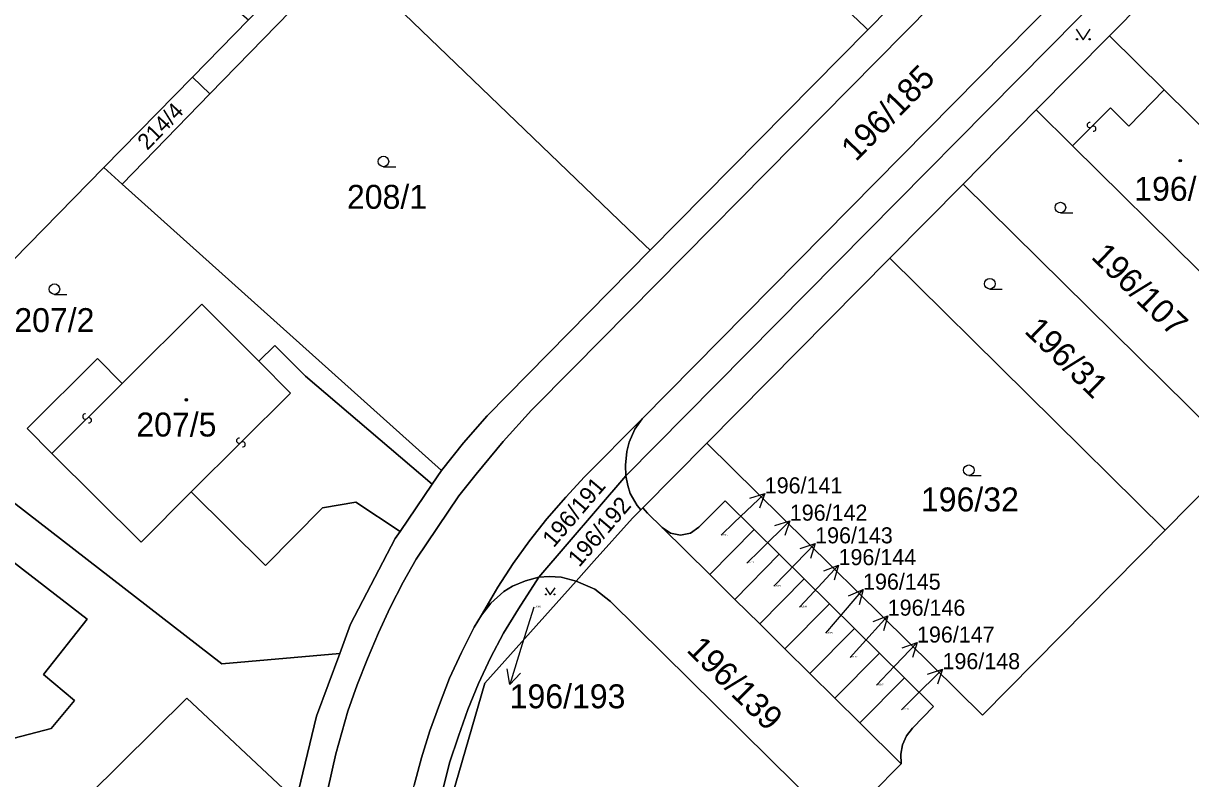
# Model space of a CAD drawing. Extents: x -598233 to -596890, y -1157848 to -1156431.
# Drawn here: x -597926.7 to -597843.9, y -1156753.8 to -1156700.1 of the extents above; entities that cross this region are included whole.
import ezdxf

# ---------------------------------------------------------------- set-up
doc = ezdxf.new("R2010")
doc.units = 0
for name, color, linetype in [('Level 1', 7, 'Continuous'), ('Level 13', 7, 'Continuous'), ('Level 3', 7, 'Continuous'), ('Level 4', 7, 'Continuous'), ('Level 5', 7, 'Continuous'), ('Level 57', 7, 'Continuous'), ('Level 60', 7, 'Continuous')]:
    doc.layers.add(name, color=color, linetype=linetype)

msp = doc.modelspace()

# ---------------------------------------------------------------- linework, layer by layer
at = {"layer": 'Level 1'}
for points in [[(-597770.04, -1156604.91), (-597770.43, -1156605.67), (-597771.37, -1156606.9), (-597772.06, -1156607.55), (-597809.37, -1156645.27), (-597844.57, -1156680.89), (-597887.68, -1156724.57), (-597890.67, -1156727.59), (-597892.67, -1156729.82), (-597894.6, -1156732.13), (-597895.83, -1156733.68), (-597898.85, -1156738.18), (-597899.77, -1156739.82), (-597900.7, -1156741.6), (-597901.53, -1156743.4), (-597902.31, -1156745.25), (-597903.05, -1156747.1), (-597903.7, -1156748.98), (-597904.57, -1156752.01), (-597905.43, -1156755.91), (-597911.89, -1156796.46), (-597912.06, -1156797.44), (-597912.32, -1156798.35)], [(-597811.76, -1156656.27), (-597840.45, -1156685.25), (-597882.81, -1156728.2)], [(-597883.96, -1156732.26), (-597838.99, -1156686.7), (-597810.33, -1156657.65)], [(-597866.78, -1156700.56), (-597866.97, -1156700.38), (-597889.91, -1156678.58)], [(-597849.63, -1156700.99), (-597839.74, -1156690.97)], [(-597913.51, -1156705.12), (-597903.98, -1156695.31)], [(-597903.98, -1156695.31), (-597882.62, -1156715.86), (-597882.25, -1156716.22)], [(-597866.78, -1156700.56), (-597865.27, -1156699.03)], [(-597914.73, -1156703.93), (-597910.75, -1156699.86)], [(-597882.25, -1156716.22), (-597866.78, -1156700.56)], [(-597854.83, -1156706.26), (-597849.63, -1156700.99)], [(-597849.63, -1156700.99), (-597845.75, -1156704.82)], [(-597921.03, -1156710.35), (-597914.73, -1156703.93)], [(-597914.73, -1156703.93), (-597913.51, -1156705.12)], [(-597845.75, -1156704.82), (-597836.57, -1156713.91)], [(-597919.73, -1156711.52), (-597913.51, -1156705.12)], [(-597854.83, -1156706.26), (-597860.03, -1156711.52)], [(-597852.25, -1156708.81), (-597854.83, -1156706.26)], [(-597843.29, -1156717.66), (-597852.25, -1156708.81)], [(-597937.06, -1156726.71), (-597921.03, -1156710.35)], [(-597921.03, -1156710.35), (-597919.73, -1156711.52)], [(-597919.73, -1156711.52), (-597897.06, -1156731.88)], [(-597865.23, -1156716.79), (-597860.03, -1156711.52)], [(-597860.03, -1156711.52), (-597840.47, -1156730.84)], [(-597882.25, -1156716.22), (-597893.82, -1156728), (-597895.49, -1156729.9), (-597897.06, -1156731.88)], [(-597878.23, -1156729.94), (-597865.23, -1156716.79)], [(-597845.67, -1156736.11), (-597865.23, -1156716.79)], [(-597910.03, -1156724.11), (-597914.07, -1156720.05), (-597919.73, -1156725.69)], [(-597897.72, -1156732.85), (-597906.71, -1156725.18), (-597908.89, -1156722.99), (-597910.03, -1156724.11)], [(-597919.73, -1156725.69), (-597921.49, -1156723.92), (-597926.48, -1156728.89), (-597924.72, -1156730.66)], [(-597937.06, -1156726.71), (-597912.66, -1156745.6), (-597904.28, -1156744.87)], [(-597894.22, -1156742.16), (-597893.05, -1156740.16), (-597891.97, -1156738.48), (-597890.81, -1156736.87), (-597889.57, -1156735.3), (-597888.24, -1156733.77), (-597886.9, -1156732.32), (-597882.81, -1156728.2)], [(-597882.81, -1156728.2), (-597883.34, -1156728.93), (-597883.73, -1156729.86), (-597883.89, -1156730.52), (-597884, -1156731.49), (-597883.96, -1156732.26)], [(-597878.23, -1156729.94), (-597882.77, -1156734.53)], [(-597878.23, -1156729.94), (-597858.66, -1156749.26), (-597845.67, -1156736.11)], [(-597924.72, -1156730.66), (-597918.39, -1156736.96), (-597914.82, -1156733.4)], [(-597840.47, -1156730.84), (-597845.67, -1156736.11)], [(-597897.06, -1156731.88), (-597897.72, -1156732.85)], [(-597883.96, -1156732.26), (-597890.14, -1156739.46)], [(-597883.96, -1156732.26), (-597883.84, -1156732.95), (-597883.66, -1156733.52), (-597883.16, -1156734.37), (-597882.91, -1156734.67)], [(-597940.63, -1156734.66), (-597934.01, -1156733), (-597933.26, -1156736.01), (-597932.91, -1156735.93), (-597932.28, -1156735.85), (-597931.63, -1156735.87), (-597930.99, -1156735.96), (-597930.38, -1156736.19), (-597929.85, -1156736.53), (-597922.21, -1156742.44), (-597925.32, -1156746.36), (-597923.11, -1156748.22), (-597924.76, -1156750.2), (-597929.59, -1156751.45), (-597930.27, -1156748.64), (-597936.76, -1156750.28), (-597940.63, -1156734.66)], [(-597897.72, -1156732.85), (-597900, -1156736.21)], [(-597914.82, -1156733.4), (-597909.56, -1156738.63), (-597905.5, -1156734.53), (-597903.14, -1156734.12), (-597900, -1156736.21)], [(-597882.91, -1156734.67), (-597883.49, -1156735.26), (-597886.21, -1156738.3), (-597887.5, -1156739.74)], [(-597882.77, -1156734.53), (-597882.91, -1156734.67)], [(-597881.4, -1156735.93), (-597882.43, -1156734.91), (-597882.77, -1156734.53)], [(-597881.4, -1156735.93), (-597880.79, -1156736.33), (-597880.09, -1156736.46), (-597879.38, -1156736.32), (-597878.78, -1156735.91), (-597876.92, -1156734.03), (-597874.85, -1156736.07)], [(-597904.28, -1156744.87), (-597903.51, -1156742.79), (-597900.34, -1156736.71), (-597900, -1156736.21)], [(-597878.02, -1156739.27), (-597881.4, -1156735.93)], [(-597874.85, -1156736.07), (-597878.02, -1156739.27)], [(-597874.85, -1156736.07), (-597873.08, -1156737.82)], [(-597876.24, -1156741.03), (-597873.08, -1156737.82)], [(-597873.08, -1156737.82), (-597871.3, -1156739.58)], [(-597890.14, -1156739.46), (-597891.6, -1156741.71), (-597892.65, -1156743.43), (-597893.58, -1156745.19), (-597894.44, -1156747), (-597895.18, -1156748.85), (-597895.85, -1156750.76), (-597896.48, -1156752.64), (-597896.97, -1156754.56), (-597897.41, -1156756.53), (-597897.75, -1156758.5), (-597898.81, -1156766.28)], [(-597887.5, -1156739.74), (-597893.99, -1156746.99), (-597897.88, -1156760.45), (-597898.81, -1156766.28)], [(-597894.22, -1156742.16), (-597893.56, -1156741.29), (-597892.64, -1156740.47), (-597892.02, -1156740.09), (-597891.09, -1156739.71), (-597890.14, -1156739.46)], [(-597890.14, -1156739.46), (-597889.42, -1156739.4), (-597888.57, -1156739.45), (-597887.5, -1156739.74)], [(-597868.64, -1156756.98), (-597870.05, -1156756), (-597885.05, -1156741.18), (-597886.18, -1156740.31), (-597887.5, -1156739.74)], [(-597878.02, -1156739.27), (-597876.24, -1156741.03)], [(-597874.46, -1156742.78), (-597871.3, -1156739.58)], [(-597871.3, -1156739.58), (-597869.52, -1156741.34)], [(-597874.46, -1156742.78), (-597876.24, -1156741.03)], [(-597872.68, -1156744.54), (-597869.52, -1156741.34)], [(-597869.52, -1156741.34), (-597867.74, -1156743.1)], [(-597906.14, -1156799.23), (-597906.07, -1156798.31), (-597905.94, -1156797.32), (-597899.77, -1156758.15), (-597899.42, -1156756.18), (-597898.99, -1156754.22), (-597898.48, -1156752.29), (-597897.88, -1156750.37), (-597897.21, -1156748.49), (-597896.48, -1156746.62), (-597895.65, -1156744.8), (-597894.75, -1156743), (-597894.22, -1156742.16)], [(-597872.68, -1156744.54), (-597874.46, -1156742.78)], [(-597870.91, -1156746.3), (-597867.74, -1156743.1)], [(-597867.74, -1156743.1), (-597865.96, -1156744.85)], [(-597870.91, -1156746.3), (-597872.68, -1156744.54)], [(-597904.28, -1156744.87), (-597905.93, -1156749.34), (-597907.38, -1156755.33)], [(-597869.13, -1156748.05), (-597865.96, -1156744.85)], [(-597865.96, -1156744.85), (-597864.19, -1156746.61)], [(-597869.13, -1156748.05), (-597870.91, -1156746.3)], [(-597867.35, -1156749.81), (-597864.19, -1156746.61)], [(-597864.19, -1156746.61), (-597862.12, -1156748.65), (-597863.62, -1156750.17), (-597864.05, -1156750.72), (-597864.33, -1156751.36), (-597864.44, -1156752.03), (-597864.42, -1156752.71)], [(-597929.14, -1156761.9), (-597915.15, -1156748.06), (-597907.92, -1156754.83)], [(-597867.35, -1156749.81), (-597869.13, -1156748.05)], [(-597864.42, -1156752.71), (-597867.35, -1156749.81)], [(-597868.64, -1156756.98), (-597864.42, -1156752.71)]]:
    msp.add_lwpolyline(points, dxfattribs=at)
at = {"layer": 'Level 13'}
for centre, start, end in [((-597851.04, -1156707.33), 82.47718, 315.06718), ((-597850.78, -1156707.591), 262.69163, 134.78963), ((-597922.349, -1156728.038), 82.25768, 314.35568), ((-597922.091, -1156728.301), 262.04323, 134.63323), ((-597911.429, -1156729.758), 82.33201, 314.43001), ((-597911.171, -1156730.021), 262.11756, 134.70756)]:
    msp.add_arc(centre, 0.184, start, end, dxfattribs=at)
at = {"layer": 'Level 3'}
for points in [[(-597845.75, -1156704.82), (-597848.25, -1156707.41), (-597849.57, -1156706.1), (-597852.25, -1156708.81)], [(-597914.82, -1156733.4), (-597907.78, -1156726.37), (-597910.03, -1156724.11)], [(-597924.72, -1156730.66), (-597919.73, -1156725.69)]]:
    msp.add_lwpolyline(points, dxfattribs=at)
at = {"layer": 'Level 5'}
for p, q in [((-597901.18, -1156710.29), (-597900.305, -1156710.29)), ((-597853.12, -1156713.57), (-597852.245, -1156713.57)), ((-597858.13, -1156718.98), (-597857.255, -1156718.98)), ((-597924.54, -1156719.36), (-597923.665, -1156719.36)), ((-597859.62, -1156732.23), (-597858.745, -1156732.23))]:
    msp.add_line(p, q, dxfattribs=at)
for points in [[(-597852.001, -1156700.53), (-597851.5, -1156701.28), (-597851, -1156700.53)], [(-597889.681, -1156740.2), (-597889.34, -1156740.71), (-597889, -1156740.2)]]:
    msp.add_lwpolyline(points, dxfattribs=at)
for centre, radius in [((-597851.95, -1156701.23), 0.05), ((-597851.051, -1156701.23), 0.05), ((-597901.18, -1156709.915), 0.375), ((-597844.61, -1156709.86), 0.09), ((-597844.61, -1156709.86), 0.0521), ((-597853.12, -1156713.195), 0.375), ((-597924.54, -1156718.985), 0.375), ((-597858.13, -1156718.605), 0.375), ((-597915.17, -1156726.85), 0.09), ((-597915.17, -1156726.85), 0.0521), ((-597859.62, -1156731.855), 0.375), ((-597889.646, -1156740.676), 0.034), ((-597889.035, -1156740.676), 0.034)]:
    msp.add_circle(centre, radius, dxfattribs=at)
at = {"layer": 'Level 57'}
for p, q in [((-597876.273, -1156735.579), (-597874.11, -1156733.5)), ((-597877.21, -1156736.48), (-597876.273, -1156735.579)), ((-597874.462, -1156737.551), (-597872.33, -1156735.44)), ((-597872.612, -1156739.21), (-597870.53, -1156737.05)), ((-597875.37, -1156738.45), (-597874.462, -1156737.551)), ((-597870.909, -1156740.801), (-597868.87, -1156738.6)), ((-597873.47, -1156740.1), (-597872.612, -1156739.21)), ((-597869.079, -1156742.62), (-597867.13, -1156740.34)), ((-597871.64, -1156741.59), (-597870.909, -1156740.801)), ((-597890.51, -1156741.59), (-597891.325, -1156744.206)), ((-597867.385, -1156744.421), (-597865.38, -1156742.19)), ((-597869.78, -1156743.44), (-597869.079, -1156742.62)), ((-597891.325, -1156744.206), (-597892.218, -1156747.07)), ((-597868.04, -1156745.15), (-597867.385, -1156744.421)), ((-597865.367, -1156746.274), (-597863.3, -1156744.1)), ((-597866.18, -1156747.13), (-597865.367, -1156746.274)), ((-597863.619, -1156748.104), (-597861.49, -1156745.99)), ((-597864.39, -1156748.87), (-597863.619, -1156748.104))]:
    msp.add_line(p, q, dxfattribs=at)
for points in [[(-597875.178, -1156733.833), (-597874.11, -1156733.5), (-597874.485, -1156734.553)], [(-597873.393, -1156735.789), (-597872.33, -1156735.44), (-597872.689, -1156736.499)], [(-597871.584, -1156737.423), (-597870.53, -1156737.05), (-597870.864, -1156738.117)], [(-597869.917, -1156738.994), (-597868.87, -1156738.6), (-597869.183, -1156739.674)], [(-597868.159, -1156740.775), (-597867.13, -1156740.34), (-597867.399, -1156741.425)], [(-597866.42, -1156742.599), (-597865.38, -1156742.19), (-597865.676, -1156743.268)], [(-597864.352, -1156744.48), (-597863.3, -1156744.1), (-597863.627, -1156745.169)], [(-597891.443, -1156746.264), (-597892.218, -1156747.07), (-597892.398, -1156745.967)], [(-597862.552, -1156746.34), (-597861.49, -1156745.99), (-597861.848, -1156747.049)]]:
    msp.add_lwpolyline(points, dxfattribs=at)
at = {"layer": 'Level 60'}
for points in [[(-597808.17, -1156654.48), (-597807.09, -1156654.37), (-597810.33, -1156657.65), (-597838.99, -1156686.7), (-597883.96, -1156732.26), (-597884, -1156731.49), (-597883.89, -1156730.52), (-597883.73, -1156729.86), (-597883.34, -1156728.93), (-597882.81, -1156728.2), (-597840.45, -1156685.25), (-597811.76, -1156656.27), (-597810.98, -1156655.62), (-597810.1, -1156655.09), (-597809.15, -1156654.73)], [(-597883.84, -1156732.95), (-597883.96, -1156732.26), (-597838.99, -1156686.7), (-597810.33, -1156657.65), (-597809.79, -1156657.22), (-597808.77, -1156656.66), (-597807.38, -1156656.32), (-597806.39, -1156656.29), (-597805.59, -1156656.43), (-597806.21, -1156657.03), (-597813.25, -1156664.16), (-597818.45, -1156669.43), (-597823.65, -1156674.69), (-597828.86, -1156679.95), (-597839.74, -1156690.97), (-597849.63, -1156700.99), (-597854.83, -1156706.26), (-597860.03, -1156711.52), (-597865.23, -1156716.79), (-597878.23, -1156729.94), (-597882.77, -1156734.53), (-597882.91, -1156734.67), (-597883.16, -1156734.37), (-597883.66, -1156733.52)], [(-597889.91, -1156678.58), (-597887.98, -1156676.59), (-597865.27, -1156699.03), (-597866.78, -1156700.56), (-597866.97, -1156700.38)], [(-597903.98, -1156695.31), (-597898.06, -1156689.21), (-597899.22, -1156688.09), (-597890.76, -1156679.46), (-597889.91, -1156678.58), (-597866.97, -1156700.38), (-597866.78, -1156700.56), (-597882.25, -1156716.22), (-597882.62, -1156715.86)], [(-597990.73, -1156766.49), (-597991.4, -1156765.74), (-597997.6, -1156758.75), (-597998.26, -1156758.01), (-598000.37, -1156753.63), (-597996.49, -1156749.63), (-597982.06, -1156734.74), (-597965.7, -1156717.86), (-597954.22, -1156706.02), (-597942.73, -1156694.17), (-597931.24, -1156682.31), (-597924.11, -1156688.42), (-597910.75, -1156699.86), (-597914.73, -1156703.93), (-597921.03, -1156710.35), (-597937.06, -1156726.71), (-597951.66, -1156741.61), (-597975.66, -1156766.11), (-597983.95, -1156774.13)], [(-597910.75, -1156699.86), (-597899.22, -1156688.09), (-597898.06, -1156689.21), (-597903.98, -1156695.31), (-597913.51, -1156705.12), (-597914.73, -1156703.93)], [(-597839.74, -1156690.97), (-597820.17, -1156710.3), (-597830.07, -1156720.32), (-597836.57, -1156713.91), (-597845.75, -1156704.82), (-597849.63, -1156700.99)], [(-597919.73, -1156711.52), (-597913.51, -1156705.12), (-597903.98, -1156695.31), (-597882.62, -1156715.86), (-597882.25, -1156716.22), (-597893.82, -1156728), (-597895.49, -1156729.9), (-597897.06, -1156731.88)], [(-597840.2, -1156717.6), (-597841.72, -1156716.08), (-597843.29, -1156717.66), (-597852.25, -1156708.81), (-597854.83, -1156706.26), (-597849.63, -1156700.99), (-597845.75, -1156704.82), (-597836.57, -1156713.91)], [(-597914.73, -1156703.93), (-597913.51, -1156705.12), (-597919.73, -1156711.52), (-597921.03, -1156710.35)], [(-597840.47, -1156730.84), (-597860.03, -1156711.52), (-597854.83, -1156706.26), (-597852.25, -1156708.81), (-597843.29, -1156717.66), (-597835.27, -1156725.58)], [(-597921.03, -1156710.35), (-597919.73, -1156711.52), (-597897.06, -1156731.88), (-597897.72, -1156732.85), (-597906.71, -1156725.18), (-597908.89, -1156722.99), (-597910.03, -1156724.11), (-597914.07, -1156720.05), (-597919.73, -1156725.69), (-597921.49, -1156723.92), (-597926.48, -1156728.89), (-597924.72, -1156730.66), (-597918.39, -1156736.96), (-597914.82, -1156733.4), (-597909.56, -1156738.63), (-597905.5, -1156734.53), (-597903.14, -1156734.12), (-597900, -1156736.21), (-597900.34, -1156736.71), (-597903.51, -1156742.79), (-597904.28, -1156744.87), (-597912.66, -1156745.6), (-597937.06, -1156726.71)], [(-597860.03, -1156711.52), (-597840.47, -1156730.84), (-597845.67, -1156736.11), (-597865.23, -1156716.79)], [(-597858.66, -1156749.26), (-597878.23, -1156729.94), (-597865.23, -1156716.79), (-597845.67, -1156736.11)], [(-597918.39, -1156736.96), (-597924.72, -1156730.66), (-597926.48, -1156728.89), (-597921.49, -1156723.92), (-597919.73, -1156725.69), (-597914.07, -1156720.05), (-597910.03, -1156724.11), (-597908.89, -1156722.99), (-597906.71, -1156725.18), (-597897.72, -1156732.85), (-597900, -1156736.21), (-597903.14, -1156734.12), (-597905.5, -1156734.53), (-597909.56, -1156738.63), (-597914.82, -1156733.4)], [(-597915.15, -1156748.06), (-597929.14, -1156761.9), (-597939.65, -1156752.43), (-597950.27, -1156742.86), (-597951.66, -1156741.61), (-597937.06, -1156726.71), (-597912.66, -1156745.6), (-597904.28, -1156744.87), (-597905.93, -1156749.34), (-597907.38, -1156755.33), (-597907.92, -1156754.83)], [(-597893.56, -1156741.29), (-597894.22, -1156742.16), (-597893.05, -1156740.16), (-597891.97, -1156738.48), (-597890.81, -1156736.87), (-597889.57, -1156735.3), (-597888.24, -1156733.77), (-597886.9, -1156732.32), (-597882.81, -1156728.2), (-597883.34, -1156728.93), (-597883.73, -1156729.86), (-597883.89, -1156730.52), (-597884, -1156731.49), (-597883.96, -1156732.26), (-597890.14, -1156739.46), (-597891.09, -1156739.71), (-597892.02, -1156740.09), (-597892.64, -1156740.47)], [(-597889.42, -1156739.4), (-597890.14, -1156739.46), (-597883.96, -1156732.26), (-597883.84, -1156732.95), (-597883.66, -1156733.52), (-597883.16, -1156734.37), (-597882.91, -1156734.67), (-597883.49, -1156735.26), (-597886.21, -1156738.3), (-597887.5, -1156739.74), (-597888.57, -1156739.45)], [(-597940.63, -1156734.66), (-597934.01, -1156733), (-597933.26, -1156736.01), (-597932.91, -1156735.93), (-597932.28, -1156735.85), (-597931.63, -1156735.87), (-597930.99, -1156735.96), (-597930.38, -1156736.19), (-597929.85, -1156736.53), (-597922.21, -1156742.44), (-597925.32, -1156746.36), (-597923.11, -1156748.22), (-597924.76, -1156750.2), (-597929.59, -1156751.45), (-597930.27, -1156748.64), (-597936.76, -1156750.28)], [(-597934.01, -1156733), (-597940.63, -1156734.66), (-597936.76, -1156750.28), (-597930.27, -1156748.64), (-597929.59, -1156751.45), (-597924.76, -1156750.2), (-597923.11, -1156748.22), (-597925.32, -1156746.36), (-597922.21, -1156742.44), (-597929.85, -1156736.53), (-597930.38, -1156736.19), (-597930.99, -1156735.96), (-597931.63, -1156735.87), (-597932.28, -1156735.85), (-597932.91, -1156735.93), (-597933.26, -1156736.01)], [(-597882.43, -1156734.91), (-597881.4, -1156735.93), (-597878.02, -1156739.27), (-597876.24, -1156741.03), (-597874.46, -1156742.78), (-597872.68, -1156744.54), (-597870.91, -1156746.3), (-597869.13, -1156748.05), (-597867.35, -1156749.81), (-597864.42, -1156752.71), (-597868.64, -1156756.98), (-597870.05, -1156756), (-597885.05, -1156741.18), (-597886.18, -1156740.31), (-597887.5, -1156739.74), (-597886.21, -1156738.3), (-597883.49, -1156735.26), (-597882.91, -1156734.67), (-597882.77, -1156734.53)], [(-597881.4, -1156735.93), (-597880.79, -1156736.33), (-597880.09, -1156736.46), (-597879.38, -1156736.32), (-597878.78, -1156735.91), (-597876.92, -1156734.03), (-597874.85, -1156736.07), (-597878.02, -1156739.27)], [(-597878.02, -1156739.27), (-597874.85, -1156736.07), (-597873.08, -1156737.82), (-597876.24, -1156741.03)], [(-597873.08, -1156737.82), (-597871.3, -1156739.58), (-597874.46, -1156742.78), (-597876.24, -1156741.03)], [(-597890.14, -1156739.46), (-597889.42, -1156739.4), (-597888.57, -1156739.45), (-597887.5, -1156739.74), (-597893.99, -1156746.99), (-597897.88, -1156760.45), (-597898.81, -1156766.28), (-597897.75, -1156758.5), (-597897.41, -1156756.53), (-597896.97, -1156754.56), (-597896.48, -1156752.64), (-597895.85, -1156750.76), (-597895.18, -1156748.85), (-597894.44, -1156747), (-597893.58, -1156745.19), (-597892.65, -1156743.43), (-597891.6, -1156741.71)], [(-597870.05, -1156756), (-597868.64, -1156756.98), (-597868.36, -1156757.18), (-597866.37, -1156757.74), (-597865.71, -1156757.81), (-597866.76, -1156767.82), (-597898.81, -1156766.28), (-597897.88, -1156760.45), (-597893.99, -1156746.99), (-597887.5, -1156739.74), (-597886.18, -1156740.31), (-597885.05, -1156741.18)], [(-597871.3, -1156739.58), (-597869.52, -1156741.34), (-597872.68, -1156744.54), (-597874.46, -1156742.78)], [(-597869.52, -1156741.34), (-597867.74, -1156743.1), (-597870.91, -1156746.3), (-597872.68, -1156744.54)], [(-597867.74, -1156743.1), (-597865.96, -1156744.85), (-597869.13, -1156748.05), (-597870.91, -1156746.3)], [(-597865.96, -1156744.85), (-597864.19, -1156746.61), (-597867.35, -1156749.81), (-597869.13, -1156748.05)], [(-597864.19, -1156746.61), (-597862.12, -1156748.65), (-597863.62, -1156750.17), (-597864.05, -1156750.72), (-597864.33, -1156751.36), (-597864.44, -1156752.03), (-597864.42, -1156752.71), (-597867.35, -1156749.81)], [(-597954.6, -1156787.1), (-597929.14, -1156761.9), (-597915.15, -1156748.06), (-597907.92, -1156754.83), (-597921.61, -1156768.78), (-597939.46, -1156786.96), (-597947.39, -1156795.04), (-597960.33, -1156793)]]:
    msp.add_lwpolyline(points, close=True, dxfattribs=at)
for points in [[(-597905.43, -1156755.91), (-597904.57, -1156752.01), (-597903.7, -1156748.98), (-597903.05, -1156747.1), (-597902.31, -1156745.25), (-597901.53, -1156743.4), (-597900.7, -1156741.6), (-597899.77, -1156739.82), (-597898.85, -1156738.18), (-597895.83, -1156733.68), (-597894.6, -1156732.13), (-597892.67, -1156729.82), (-597890.67, -1156727.59), (-597887.68, -1156724.57), (-597844.57, -1156680.89)], [(-597844.57, -1156680.89), (-597887.68, -1156724.57), (-597890.67, -1156727.59), (-597892.67, -1156729.82), (-597894.6, -1156732.13), (-597895.83, -1156733.68), (-597898.85, -1156738.18), (-597899.77, -1156739.82), (-597900.7, -1156741.6), (-597901.53, -1156743.4), (-597902.31, -1156745.25), (-597903.05, -1156747.1), (-597903.7, -1156748.98), (-597904.57, -1156752.01), (-597905.43, -1156755.91)], [(-597840.45, -1156685.25), (-597882.81, -1156728.2), (-597886.9, -1156732.32), (-597888.24, -1156733.77), (-597889.57, -1156735.3), (-597890.81, -1156736.87), (-597891.97, -1156738.48), (-597893.05, -1156740.16), (-597894.22, -1156742.16), (-597894.75, -1156743), (-597895.65, -1156744.8), (-597896.48, -1156746.62), (-597897.21, -1156748.49), (-597897.88, -1156750.37), (-597898.48, -1156752.29), (-597898.99, -1156754.22)], [(-597907.38, -1156755.33), (-597905.93, -1156749.34), (-597904.28, -1156744.87), (-597903.51, -1156742.79), (-597900.34, -1156736.71), (-597900, -1156736.21), (-597897.72, -1156732.85), (-597897.06, -1156731.88), (-597895.49, -1156729.9), (-597893.82, -1156728), (-597882.25, -1156716.22), (-597866.78, -1156700.56), (-597865.27, -1156699.03)], [(-597868.64, -1156756.98), (-597864.42, -1156752.71), (-597864.44, -1156752.03), (-597864.33, -1156751.36), (-597864.05, -1156750.72), (-597863.62, -1156750.17), (-597862.12, -1156748.65), (-597864.19, -1156746.61), (-597865.96, -1156744.85), (-597867.74, -1156743.1), (-597869.52, -1156741.34), (-597871.3, -1156739.58), (-597873.08, -1156737.82), (-597874.85, -1156736.07), (-597876.92, -1156734.03), (-597878.78, -1156735.91), (-597879.38, -1156736.32), (-597880.09, -1156736.46), (-597880.79, -1156736.33), (-597881.4, -1156735.93), (-597882.43, -1156734.91), (-597882.77, -1156734.53), (-597878.23, -1156729.94), (-597858.66, -1156749.26), (-597845.67, -1156736.11), (-597840.47, -1156730.84)], [(-597898.99, -1156754.22), (-597898.48, -1156752.29), (-597897.88, -1156750.37), (-597897.21, -1156748.49), (-597896.48, -1156746.62), (-597895.65, -1156744.8), (-597894.75, -1156743), (-597894.22, -1156742.16), (-597893.56, -1156741.29), (-597892.64, -1156740.47), (-597892.02, -1156740.09), (-597891.09, -1156739.71), (-597890.14, -1156739.46), (-597891.6, -1156741.71), (-597892.65, -1156743.43), (-597893.58, -1156745.19), (-597894.44, -1156747), (-597895.18, -1156748.85), (-597895.85, -1156750.76), (-597896.48, -1156752.64), (-597896.97, -1156754.56)]]:
    msp.add_lwpolyline(points, dxfattribs=at)

# ---------------------------------------------------------------- texts
at = {"layer": 'Level 4'}
for s, height, rotation, p in [('196/185', 1.7, 45.9, (-597867.632, -1156709.985)), ('214/4', 1.14, 45.91908, (-597917.94, -1156709.17)), ('196/107', 1.7, 315.9, (-597851.009, -1156716.761)), ('196/31', 1.7, 315.9, (-597855.746, -1156722.033)), ('196/191', 1.2, 49.5, (-597889.096, -1156737.416)), ('196/192', 1.2, 49.5, (-597887.286, -1156738.806)), ('196/139', 1.7, 315.34587, (-597879.728, -1156744.694))]:
    msp.add_text(s, height=height, rotation=rotation, dxfattribs=at).set_placement(p)
for s, height, p in [('208/1', 1.7, (-597903.77, -1156713.28)), ('196/198', 1.7, (-597847.88, -1156712.71)), ('207/2', 1.7, (-597927.387, -1156722.04)), ('207/5', 1.7, (-597918.724, -1156729.46)), ('196/32', 1.7, (-597863.022, -1156734.78)), ('196/141', 0.1, (-597877.21, -1156736.48)), ('196/142', 0.1, (-597875.37, -1156738.45)), ('196/143', 0.1, (-597873.47, -1156740.1)), ('196/193', 0.1, (-597890.51, -1156741.59)), ('196/144', 0.1, (-597871.64, -1156741.59)), ('196/145', 0.1, (-597869.78, -1156743.44)), ('196/146', 0.1, (-597868.04, -1156745.15)), ('196/147', 0.1, (-597866.18, -1156747.13)), ('196/148', 0.1, (-597864.39, -1156748.87))]:
    msp.add_text(s, height=height, dxfattribs=at).set_placement(p)
at = {"layer": 'Level 57'}
for s, height, p in [('196/141', 1.14, (-597874.11, -1156733.5)), ('196/142', 1.14, (-597872.33, -1156735.44)), ('196/143', 1.14, (-597870.53, -1156737.05)), ('196/144', 1.14, (-597868.87, -1156738.6)), ('196/145', 1.14, (-597867.13, -1156740.34)), ('196/146', 1.14, (-597865.38, -1156742.19)), ('196/147', 1.14, (-597863.3, -1156744.1)), ('196/148', 1.14, (-597861.49, -1156745.99)), ('196/193', 1.7, (-597892.218, -1156748.77))]:
    msp.add_text(s, height=height, dxfattribs=at).set_placement(p)

doc.saveas('drawing.dxf')
